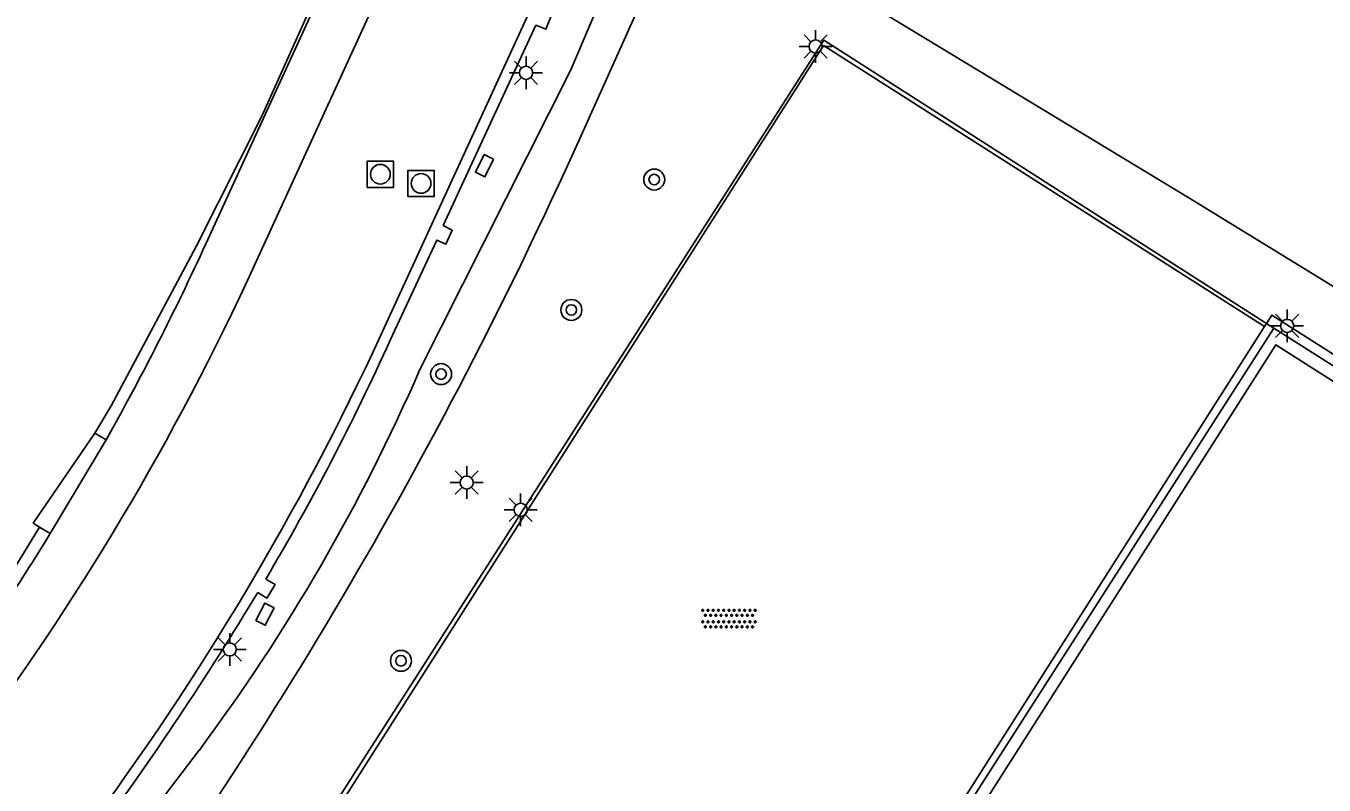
# Model space of a CAD drawing. Extents: x 136000 to 141000, y 400494 to 402006.
# Drawn here: x 138248.96 to 138298.47, y 401738.69 to 401767.67 of the extents above; entities that cross this region are included whole.
import ezdxf

# ---------------------------------------------------------------- set-up
doc = ezdxf.new("R2010")
doc.units = 0
for name, color, linetype in [('gg-afsc-hekwerk', 7, 'Continuous'), ('gg-knt-verharding', 7, 'Continuous'), ('gg-knt-verharding nz', 7, 'Continuous'), ('gg-kntw-greppel-droge sloot', 7, 'Continuous'), ('gt-grn-groengrens', 7, 'Continuous'), ('gt-grn-vlakafsluiter', 7, 'Continuous'), ('gt-symb-boom', 7, 'Continuous'), ('gt-symb-kolk center center', 7, 'Continuous'), ('gt-symb-lichtmast', 7, 'Continuous'), ('gt-symb-overige verharding', 7, 'Continuous'), ('gt-symb-rioolschacht', 7, 'Continuous')]:
    doc.layers.add(name, color=color, linetype=linetype)

# ---------------------------------------------------------------- blocks, each defined once
blk = doc.blocks.new('gt0-LMAST')
at = {"layer": 'gt-symb-lichtmast'}
for p, q in [((-0.005, 0.246), (-0.005, 0.621)), ((-0.182, 0.173), (-0.447, 0.438)), ((0.172, 0.173), (0.437, 0.438)), ((-0.255, -0.004), (-0.63, -0.004)), ((-0.182, -0.181), (-0.447, -0.446)), ((-0.005, -0.254), (-0.005, -0.629)), ((0.437, -0.446), (0.172, -0.181)), ((0.245, -0.004), (0.62, -0.004))]:
    blk.add_line(p, q, dxfattribs=at)
blk.add_circle((-0.005, -0.004), 0.25, dxfattribs=at)
blk = doc.blocks.new('gt0-BOOM')
at = {"layer": 'gt-symb-boom'}
for radius in [0.4, 0.2]:
    blk.add_circle((0, 0), radius, dxfattribs=at)
blk = doc.blocks.new('gt0-RS')
at = {"layer": 'gt-symb-rioolschacht'}
blk.add_lwpolyline([(-0.5, -0.5), (0.5, -0.5), (0.5, 0.5), (-0.5, 0.5)], close=True, dxfattribs=at)
blk.add_circle((0, 0), 0.375, dxfattribs=at)
blk = doc.blocks.new('gt0-KOLKCC')
at = {"layer": 'gt-symb-kolk center center'}
blk.add_lwpolyline([(-0.375, 0.2), (0.375, 0.2), (0.375, -0.2), (-0.375, -0.2)], close=True, dxfattribs=at)
blk = doc.blocks.new('gt0-OVH')
at = {"layer": 'gt-symb-overige verharding'}
for points in [[(-0.972, 0.298), (-0.967, 0.308), (-0.965, 0.319), (-0.966, 0.33), (-0.971, 0.34), (-0.978, 0.348), (-0.988, 0.353), (-0.999, 0.355), (-1.01, 0.354), (-1.02, 0.349), (-1.028, 0.342), (-1.033, 0.332), (-1.035, 0.321), (-1.034, 0.31), (-1.029, 0.3), (-1.022, 0.292), (-1.012, 0.287), (-1.001, 0.285), (-0.99, 0.286), (-0.98, 0.291)], [(-0.872, 0.106), (-0.867, 0.116), (-0.865, 0.126), (-0.866, 0.137), (-0.871, 0.147), (-0.878, 0.156), (-0.888, 0.161), (-0.899, 0.163), (-0.91, 0.162), (-0.92, 0.157), (-0.928, 0.15), (-0.933, 0.14), (-0.935, 0.129), (-0.934, 0.118), (-0.929, 0.108), (-0.922, 0.1), (-0.912, 0.095), (-0.901, 0.092), (-0.89, 0.094), (-0.88, 0.098)], [(-0.772, 0.298), (-0.767, 0.308), (-0.765, 0.319), (-0.766, 0.33), (-0.771, 0.34), (-0.778, 0.348), (-0.788, 0.353), (-0.799, 0.355), (-0.81, 0.354), (-0.82, 0.349), (-0.828, 0.342), (-0.833, 0.332), (-0.835, 0.321), (-0.834, 0.31), (-0.829, 0.3), (-0.822, 0.292), (-0.812, 0.287), (-0.801, 0.285), (-0.79, 0.286), (-0.78, 0.291)], [(-0.672, 0.106), (-0.667, 0.116), (-0.665, 0.126), (-0.666, 0.137), (-0.671, 0.147), (-0.678, 0.156), (-0.688, 0.161), (-0.699, 0.163), (-0.71, 0.162), (-0.72, 0.157), (-0.728, 0.15), (-0.733, 0.14), (-0.735, 0.129), (-0.734, 0.118), (-0.729, 0.108), (-0.722, 0.1), (-0.712, 0.095), (-0.701, 0.092), (-0.69, 0.094), (-0.68, 0.098)], [(-0.572, 0.298), (-0.567, 0.308), (-0.565, 0.319), (-0.566, 0.33), (-0.571, 0.34), (-0.578, 0.348), (-0.588, 0.353), (-0.599, 0.355), (-0.61, 0.354), (-0.62, 0.349), (-0.628, 0.342), (-0.633, 0.332), (-0.635, 0.321), (-0.634, 0.31), (-0.629, 0.3), (-0.622, 0.292), (-0.612, 0.287), (-0.601, 0.285), (-0.59, 0.286), (-0.58, 0.291)], [(-0.472, 0.106), (-0.467, 0.116), (-0.465, 0.126), (-0.466, 0.137), (-0.471, 0.147), (-0.478, 0.156), (-0.488, 0.161), (-0.499, 0.163), (-0.51, 0.162), (-0.52, 0.157), (-0.528, 0.15), (-0.533, 0.14), (-0.535, 0.129), (-0.534, 0.118), (-0.529, 0.108), (-0.522, 0.1), (-0.512, 0.095), (-0.501, 0.092), (-0.49, 0.094), (-0.48, 0.098)], [(-0.372, 0.298), (-0.367, 0.308), (-0.365, 0.319), (-0.366, 0.33), (-0.371, 0.34), (-0.378, 0.348), (-0.388, 0.353), (-0.399, 0.355), (-0.41, 0.354), (-0.42, 0.349), (-0.428, 0.342), (-0.433, 0.332), (-0.435, 0.321), (-0.434, 0.31), (-0.429, 0.3), (-0.422, 0.292), (-0.412, 0.287), (-0.401, 0.285), (-0.39, 0.286), (-0.38, 0.291)], [(-0.272, 0.106), (-0.267, 0.116), (-0.265, 0.126), (-0.266, 0.137), (-0.271, 0.147), (-0.278, 0.156), (-0.288, 0.161), (-0.299, 0.163), (-0.31, 0.162), (-0.32, 0.157), (-0.328, 0.15), (-0.333, 0.14), (-0.335, 0.129), (-0.334, 0.118), (-0.329, 0.108), (-0.322, 0.1), (-0.312, 0.095), (-0.301, 0.092), (-0.29, 0.094), (-0.28, 0.098)], [(-0.172, 0.298), (-0.167, 0.308), (-0.165, 0.319), (-0.166, 0.33), (-0.171, 0.34), (-0.178, 0.348), (-0.188, 0.353), (-0.199, 0.355), (-0.21, 0.354), (-0.22, 0.349), (-0.228, 0.342), (-0.233, 0.332), (-0.235, 0.321), (-0.234, 0.31), (-0.229, 0.3), (-0.222, 0.292), (-0.212, 0.287), (-0.201, 0.285), (-0.19, 0.286), (-0.18, 0.291)], [(-0.072, 0.106), (-0.067, 0.116), (-0.065, 0.126), (-0.066, 0.137), (-0.071, 0.147), (-0.078, 0.156), (-0.088, 0.161), (-0.099, 0.163), (-0.11, 0.162), (-0.12, 0.157), (-0.128, 0.15), (-0.133, 0.14), (-0.135, 0.129), (-0.134, 0.118), (-0.129, 0.108), (-0.122, 0.1), (-0.112, 0.095), (-0.101, 0.092), (-0.09, 0.094), (-0.08, 0.098)], [(0.028, 0.298), (0.033, 0.308), (0.035, 0.319), (0.034, 0.33), (0.029, 0.34), (0.022, 0.348), (0.012, 0.353), (0.001, 0.355), (-0.01, 0.354), (-0.02, 0.349), (-0.028, 0.342), (-0.033, 0.332), (-0.035, 0.321), (-0.034, 0.31), (-0.029, 0.3), (-0.022, 0.292), (-0.012, 0.287), (-0.001, 0.285), (0.01, 0.286), (0.02, 0.291)], [(0.128, 0.106), (0.133, 0.116), (0.135, 0.126), (0.134, 0.137), (0.129, 0.147), (0.122, 0.156), (0.112, 0.161), (0.101, 0.163), (0.09, 0.162), (0.08, 0.157), (0.072, 0.15), (0.067, 0.14), (0.065, 0.129), (0.066, 0.118), (0.071, 0.108), (0.078, 0.1), (0.088, 0.095), (0.099, 0.092), (0.11, 0.094), (0.12, 0.098)], [(0.228, 0.298), (0.233, 0.308), (0.235, 0.319), (0.234, 0.33), (0.229, 0.34), (0.222, 0.348), (0.212, 0.353), (0.201, 0.355), (0.19, 0.354), (0.18, 0.349), (0.172, 0.342), (0.167, 0.332), (0.165, 0.321), (0.166, 0.31), (0.171, 0.3), (0.178, 0.292), (0.188, 0.287), (0.199, 0.285), (0.21, 0.286), (0.22, 0.291)], [(0.328, 0.106), (0.333, 0.116), (0.335, 0.126), (0.334, 0.137), (0.329, 0.147), (0.322, 0.156), (0.312, 0.161), (0.301, 0.163), (0.29, 0.162), (0.28, 0.157), (0.272, 0.15), (0.267, 0.14), (0.265, 0.129), (0.266, 0.118), (0.271, 0.108), (0.278, 0.1), (0.288, 0.095), (0.299, 0.092), (0.31, 0.094), (0.32, 0.098)], [(0.428, 0.298), (0.433, 0.308), (0.435, 0.319), (0.434, 0.33), (0.429, 0.34), (0.422, 0.348), (0.412, 0.353), (0.401, 0.355), (0.39, 0.354), (0.38, 0.349), (0.372, 0.342), (0.367, 0.332), (0.365, 0.321), (0.366, 0.31), (0.371, 0.3), (0.378, 0.292), (0.388, 0.287), (0.399, 0.285), (0.41, 0.286), (0.42, 0.291)], [(0.528, 0.106), (0.533, 0.116), (0.535, 0.126), (0.534, 0.137), (0.529, 0.147), (0.522, 0.156), (0.512, 0.161), (0.501, 0.163), (0.49, 0.162), (0.48, 0.157), (0.472, 0.15), (0.467, 0.14), (0.465, 0.129), (0.466, 0.118), (0.471, 0.108), (0.478, 0.1), (0.488, 0.095), (0.499, 0.092), (0.51, 0.094), (0.52, 0.098)], [(0.628, 0.298), (0.633, 0.308), (0.635, 0.319), (0.634, 0.33), (0.629, 0.34), (0.622, 0.348), (0.612, 0.353), (0.601, 0.355), (0.59, 0.354), (0.58, 0.349), (0.572, 0.342), (0.567, 0.332), (0.565, 0.321), (0.566, 0.31), (0.571, 0.3), (0.578, 0.292), (0.588, 0.287), (0.599, 0.285), (0.61, 0.286), (0.62, 0.291)], [(0.728, 0.106), (0.733, 0.116), (0.735, 0.126), (0.734, 0.137), (0.729, 0.147), (0.722, 0.156), (0.712, 0.161), (0.701, 0.163), (0.69, 0.162), (0.68, 0.157), (0.672, 0.15), (0.667, 0.14), (0.665, 0.129), (0.666, 0.118), (0.671, 0.108), (0.678, 0.1), (0.688, 0.095), (0.699, 0.092), (0.71, 0.094), (0.72, 0.098)], [(0.828, 0.298), (0.833, 0.308), (0.835, 0.319), (0.834, 0.33), (0.829, 0.34), (0.822, 0.348), (0.812, 0.353), (0.801, 0.355), (0.79, 0.354), (0.78, 0.349), (0.772, 0.342), (0.767, 0.332), (0.765, 0.321), (0.766, 0.31), (0.771, 0.3), (0.778, 0.292), (0.788, 0.287), (0.799, 0.285), (0.81, 0.286), (0.82, 0.291)], [(0.928, 0.106), (0.933, 0.116), (0.935, 0.126), (0.934, 0.137), (0.929, 0.147), (0.922, 0.156), (0.912, 0.161), (0.901, 0.163), (0.89, 0.162), (0.88, 0.157), (0.872, 0.15), (0.867, 0.14), (0.865, 0.129), (0.866, 0.118), (0.871, 0.108), (0.878, 0.1), (0.888, 0.095), (0.899, 0.092), (0.91, 0.094), (0.92, 0.098)], [(1.028, 0.298), (1.033, 0.308), (1.035, 0.319), (1.034, 0.33), (1.029, 0.34), (1.022, 0.348), (1.012, 0.353), (1.001, 0.355), (0.99, 0.354), (0.98, 0.349), (0.972, 0.342), (0.967, 0.332), (0.965, 0.321), (0.966, 0.31), (0.971, 0.3), (0.978, 0.292), (0.988, 0.287), (0.999, 0.285), (1.01, 0.286), (1.02, 0.291)], [(-0.972, -0.142), (-0.967, -0.132), (-0.965, -0.121), (-0.966, -0.11), (-0.971, -0.1), (-0.978, -0.092), (-0.988, -0.087), (-0.999, -0.085), (-1.01, -0.086), (-1.02, -0.091), (-1.028, -0.098), (-1.033, -0.108), (-1.035, -0.119), (-1.034, -0.13), (-1.029, -0.14), (-1.022, -0.148), (-1.012, -0.153), (-1.001, -0.155), (-0.99, -0.154), (-0.98, -0.149)], [(-0.872, -0.334), (-0.867, -0.324), (-0.865, -0.314), (-0.866, -0.303), (-0.871, -0.293), (-0.878, -0.284), (-0.888, -0.279), (-0.899, -0.277), (-0.91, -0.278), (-0.92, -0.283), (-0.928, -0.29), (-0.933, -0.3), (-0.935, -0.311), (-0.934, -0.322), (-0.929, -0.332), (-0.922, -0.34), (-0.912, -0.345), (-0.901, -0.348), (-0.89, -0.346), (-0.88, -0.342)], [(-0.772, -0.142), (-0.767, -0.132), (-0.765, -0.121), (-0.766, -0.11), (-0.771, -0.1), (-0.778, -0.092), (-0.788, -0.087), (-0.799, -0.085), (-0.81, -0.086), (-0.82, -0.091), (-0.828, -0.098), (-0.833, -0.108), (-0.835, -0.119), (-0.834, -0.13), (-0.829, -0.14), (-0.822, -0.148), (-0.812, -0.153), (-0.801, -0.155), (-0.79, -0.154), (-0.78, -0.149)], [(-0.672, -0.334), (-0.667, -0.324), (-0.665, -0.314), (-0.666, -0.303), (-0.671, -0.293), (-0.678, -0.284), (-0.688, -0.279), (-0.699, -0.277), (-0.71, -0.278), (-0.72, -0.283), (-0.728, -0.29), (-0.733, -0.3), (-0.735, -0.311), (-0.734, -0.322), (-0.729, -0.332), (-0.722, -0.34), (-0.712, -0.345), (-0.701, -0.348), (-0.69, -0.346), (-0.68, -0.342)], [(-0.572, -0.142), (-0.567, -0.132), (-0.565, -0.121), (-0.566, -0.11), (-0.571, -0.1), (-0.578, -0.092), (-0.588, -0.087), (-0.599, -0.085), (-0.61, -0.086), (-0.62, -0.091), (-0.628, -0.098), (-0.633, -0.108), (-0.635, -0.119), (-0.634, -0.13), (-0.629, -0.14), (-0.622, -0.148), (-0.612, -0.153), (-0.601, -0.155), (-0.59, -0.154), (-0.58, -0.149)], [(-0.472, -0.334), (-0.467, -0.324), (-0.465, -0.314), (-0.466, -0.303), (-0.471, -0.293), (-0.478, -0.284), (-0.488, -0.279), (-0.499, -0.277), (-0.51, -0.278), (-0.52, -0.283), (-0.528, -0.29), (-0.533, -0.3), (-0.535, -0.311), (-0.534, -0.322), (-0.529, -0.332), (-0.522, -0.34), (-0.512, -0.345), (-0.501, -0.348), (-0.49, -0.346), (-0.48, -0.342)], [(-0.372, -0.142), (-0.367, -0.132), (-0.365, -0.121), (-0.366, -0.11), (-0.371, -0.1), (-0.378, -0.092), (-0.388, -0.087), (-0.399, -0.085), (-0.41, -0.086), (-0.42, -0.091), (-0.428, -0.098), (-0.433, -0.108), (-0.435, -0.119), (-0.434, -0.13), (-0.429, -0.14), (-0.422, -0.148), (-0.412, -0.153), (-0.401, -0.155), (-0.39, -0.154), (-0.38, -0.149)], [(-0.272, -0.334), (-0.267, -0.324), (-0.265, -0.314), (-0.266, -0.303), (-0.271, -0.293), (-0.278, -0.284), (-0.288, -0.279), (-0.299, -0.277), (-0.31, -0.278), (-0.32, -0.283), (-0.328, -0.29), (-0.333, -0.3), (-0.335, -0.311), (-0.334, -0.322), (-0.329, -0.332), (-0.322, -0.34), (-0.312, -0.345), (-0.301, -0.348), (-0.29, -0.346), (-0.28, -0.342)], [(-0.172, -0.142), (-0.167, -0.132), (-0.165, -0.121), (-0.166, -0.11), (-0.171, -0.1), (-0.178, -0.092), (-0.188, -0.087), (-0.199, -0.085), (-0.21, -0.086), (-0.22, -0.091), (-0.228, -0.098), (-0.233, -0.108), (-0.235, -0.119), (-0.234, -0.13), (-0.229, -0.14), (-0.222, -0.148), (-0.212, -0.153), (-0.201, -0.155), (-0.19, -0.154), (-0.18, -0.149)], [(-0.072, -0.334), (-0.067, -0.324), (-0.065, -0.314), (-0.066, -0.303), (-0.071, -0.293), (-0.078, -0.284), (-0.088, -0.279), (-0.099, -0.277), (-0.11, -0.278), (-0.12, -0.283), (-0.128, -0.29), (-0.133, -0.3), (-0.135, -0.311), (-0.134, -0.322), (-0.129, -0.332), (-0.122, -0.34), (-0.112, -0.345), (-0.101, -0.348), (-0.09, -0.346), (-0.08, -0.342)], [(0.028, -0.142), (0.033, -0.132), (0.035, -0.121), (0.034, -0.11), (0.029, -0.1), (0.022, -0.092), (0.012, -0.087), (0.001, -0.085), (-0.01, -0.086), (-0.02, -0.091), (-0.028, -0.098), (-0.033, -0.108), (-0.035, -0.119), (-0.034, -0.13), (-0.029, -0.14), (-0.022, -0.148), (-0.012, -0.153), (-0.001, -0.155), (0.01, -0.154), (0.02, -0.149)], [(0.128, -0.334), (0.133, -0.324), (0.135, -0.314), (0.134, -0.303), (0.129, -0.293), (0.122, -0.284), (0.112, -0.279), (0.101, -0.277), (0.09, -0.278), (0.08, -0.283), (0.072, -0.29), (0.067, -0.3), (0.065, -0.311), (0.066, -0.322), (0.071, -0.332), (0.078, -0.34), (0.088, -0.345), (0.099, -0.348), (0.11, -0.346), (0.12, -0.342)], [(0.228, -0.142), (0.233, -0.132), (0.235, -0.121), (0.234, -0.11), (0.229, -0.1), (0.222, -0.092), (0.212, -0.087), (0.201, -0.085), (0.19, -0.086), (0.18, -0.091), (0.172, -0.098), (0.167, -0.108), (0.165, -0.119), (0.166, -0.13), (0.171, -0.14), (0.178, -0.148), (0.188, -0.153), (0.199, -0.155), (0.21, -0.154), (0.22, -0.149)], [(0.328, -0.334), (0.333, -0.324), (0.335, -0.314), (0.334, -0.303), (0.329, -0.293), (0.322, -0.284), (0.312, -0.279), (0.301, -0.277), (0.29, -0.278), (0.28, -0.283), (0.272, -0.29), (0.267, -0.3), (0.265, -0.311), (0.266, -0.322), (0.271, -0.332), (0.278, -0.34), (0.288, -0.345), (0.299, -0.348), (0.31, -0.346), (0.32, -0.342)], [(0.428, -0.142), (0.433, -0.132), (0.435, -0.121), (0.434, -0.11), (0.429, -0.1), (0.422, -0.092), (0.412, -0.087), (0.401, -0.085), (0.39, -0.086), (0.38, -0.091), (0.372, -0.098), (0.367, -0.108), (0.365, -0.119), (0.366, -0.13), (0.371, -0.14), (0.378, -0.148), (0.388, -0.153), (0.399, -0.155), (0.41, -0.154), (0.42, -0.149)], [(0.528, -0.334), (0.533, -0.324), (0.535, -0.314), (0.534, -0.303), (0.529, -0.293), (0.522, -0.284), (0.512, -0.279), (0.501, -0.277), (0.49, -0.278), (0.48, -0.283), (0.472, -0.29), (0.467, -0.3), (0.465, -0.311), (0.466, -0.322), (0.471, -0.332), (0.478, -0.34), (0.488, -0.345), (0.499, -0.348), (0.51, -0.346), (0.52, -0.342)], [(0.628, -0.142), (0.633, -0.132), (0.635, -0.121), (0.634, -0.11), (0.629, -0.1), (0.622, -0.092), (0.612, -0.087), (0.601, -0.085), (0.59, -0.086), (0.58, -0.091), (0.572, -0.098), (0.567, -0.108), (0.565, -0.119), (0.566, -0.13), (0.571, -0.14), (0.578, -0.148), (0.588, -0.153), (0.599, -0.155), (0.61, -0.154), (0.62, -0.149)], [(0.728, -0.334), (0.733, -0.324), (0.735, -0.314), (0.734, -0.303), (0.729, -0.293), (0.722, -0.284), (0.712, -0.279), (0.701, -0.277), (0.69, -0.278), (0.68, -0.283), (0.672, -0.29), (0.667, -0.3), (0.665, -0.311), (0.666, -0.322), (0.671, -0.332), (0.678, -0.34), (0.688, -0.345), (0.699, -0.348), (0.71, -0.346), (0.72, -0.342)], [(0.828, -0.142), (0.833, -0.132), (0.835, -0.121), (0.834, -0.11), (0.829, -0.1), (0.822, -0.092), (0.812, -0.087), (0.801, -0.085), (0.79, -0.086), (0.78, -0.091), (0.772, -0.098), (0.767, -0.108), (0.765, -0.119), (0.766, -0.13), (0.771, -0.14), (0.778, -0.148), (0.788, -0.153), (0.799, -0.155), (0.81, -0.154), (0.82, -0.149)], [(0.928, -0.334), (0.933, -0.324), (0.935, -0.314), (0.934, -0.303), (0.929, -0.293), (0.922, -0.284), (0.912, -0.279), (0.901, -0.277), (0.89, -0.278), (0.88, -0.283), (0.872, -0.29), (0.867, -0.3), (0.865, -0.311), (0.866, -0.322), (0.871, -0.332), (0.878, -0.34), (0.888, -0.345), (0.899, -0.348), (0.91, -0.346), (0.92, -0.342)], [(1.028, -0.142), (1.033, -0.132), (1.035, -0.121), (1.034, -0.11), (1.029, -0.1), (1.022, -0.092), (1.012, -0.087), (1.001, -0.085), (0.99, -0.086), (0.98, -0.091), (0.972, -0.098), (0.967, -0.108), (0.965, -0.119), (0.966, -0.13), (0.971, -0.14), (0.978, -0.148), (0.988, -0.153), (0.999, -0.155), (1.01, -0.154), (1.02, -0.149)]]:
    blk.add_lwpolyline(points, close=True, dxfattribs=at)

msp = doc.modelspace()

# ---------------------------------------------------------------- linework, layer by layer
at = {"layer": 'gg-afsc-hekwerk'}
for p, q in [((138270.034, 401763.261), (138274.263, 401772.663)), ((138296.556, 401756.138), (138273.777, 401720.541)), ((138296.281, 401756.314), (138296.556, 401756.138))]:
    msp.add_line(p, q, dxfattribs=at)
for points in [[(138384.16, 401705.762), (138353.346, 401724.493), (138321.363, 401743.895), (138293.32, 401761.103), (138274.263, 401772.663)], [(138256.611, 401731.514), (138279.395, 401767.12), (138296.281, 401756.314)], [(138296.556, 401756.138), (138317.502, 401742.832), (138318.315, 401744.093)]]:
    msp.add_lwpolyline(points, dxfattribs=at)
msp.add_arc((138107.414, 401836.407), 178.313, 323.1743, 335.78199, dxfattribs=at)
at = {"layer": 'gg-knt-verharding'}
for p, q in [((138257.398, 401757.921), (138290.768, 401830.919)), ((138255.821, 401759.347), (138262.887, 401774.782)), ((138271.267, 401775.012), (138262.485, 401755.834)), ((138296.281, 401756.314), (138296.208, 401756.199)), ((138252.016, 401751.865), (138251.591, 401752.128)), ((138249.478, 401748.54), (138249.23, 401748.693)), ((138249.88, 401748.291), (138249.478, 401748.54)), ((138249.657, 401747.919), (138249.88, 401748.291))]:
    msp.add_line(p, q, dxfattribs=at)
for points in [[(138271.129, 401773.722), (138271.495, 401773.558), (138271.248, 401773.019), (138270.906, 401773.179), (138268.646, 401768.244), (138269.006, 401768.085), (138268.792, 401767.541), (138268.415, 401767.697), (138264.876, 401760.051)], [(138296.208, 401756.199), (138279.384, 401766.918), (138256.843, 401731.492), (138256.988, 401731.4)], [(138262.854, 401755.671), (138264.63, 401759.497), (138264.982, 401759.338), (138265.219, 401759.872), (138264.876, 401760.051)], [(138296.281, 401756.314), (138296.484, 401756.633), (138317.529, 401743.247), (138318.14, 401744.205), (138318.315, 401744.093)], [(138296.208, 401756.199), (138273.685, 401720.782), (138256.988, 401731.4)], [(138265.496, 401706.565), (138301.377, 401683.702), (138348.474, 401653.676), (138379.65, 401702.575), (138373.264, 401706.629), (138359.086, 401715.687), (138296.637, 401755.497), (138265.496, 401706.565)], [(138258.107, 401746.555), (138258.466, 401746.342), (138258.152, 401745.831), (138257.803, 401746.045)]]:
    msp.add_lwpolyline(points, dxfattribs=at)
for centre, radius, start, end in [((138162.516, 401802.089), 102.629, 330.70048, 335.38794), ((138164.443, 401801.358), 102.603, 322.75985, 334.95376), ((138166.371, 401800.252), 105.881, 323.25395, 335.19677), ((138177.678, 401794.231), 93.498, 329.34178, 335.64328), ((138180.325, 401790.741), 81.49, 323.37652, 328.29877), ((138152.556, 401809.381), 122.835, 323.68414, 328.96101)]:
    msp.add_arc(centre, radius, start, end, dxfattribs=at)
at = {"layer": 'gg-knt-verharding nz'}
msp.add_line((138252.016, 401751.865), (138249.88, 401748.291), dxfattribs=at)
at = {"layer": 'gg-kntw-greppel-droge sloot'}
for points in [[(138263.973, 401754.528), (138269.745, 401765.993), (138272.938, 401773.516)], [(138255.574, 401740.03), (138253.214, 401736.936), (138250.863, 401733.52), (138241.955, 401721.421), (138238.979, 401717.419), (138237.514, 401714.962)]]:
    msp.add_lwpolyline(points, dxfattribs=at)
msp.add_arc((138196.928, 401783.687), 73.112, 323.33561, 336.49514, dxfattribs=at)
at = {"layer": 'gt-grn-groengrens'}
for points in [[(138251.591, 401752.128), (138252.205, 401753.163), (138255.458, 401759.254), (138257.953, 401764.224), (138262.688, 401774.774)], [(138249.478, 401748.54), (138247.465, 401745.265), (138244.799, 401741.216)]]:
    msp.add_lwpolyline(points, dxfattribs=at)
at = {"layer": 'gt-grn-vlakafsluiter'}
msp.add_line((138251.591, 401752.128), (138249.23, 401748.693), dxfattribs=at)

# ---------------------------------------------------------------- block references
at = {"layer": 'gt-symb-boom'}
for p in [(138272.926, 401761.806), (138269.764, 401756.828), (138264.797, 401754.379), (138263.266, 401743.434)]:
    msp.add_blockref('gt0-BOOM', p, dxfattribs=at)
at = {"layer": 'gt-symb-kolk center center'}
for p, rotation in [((138266.454, 401762.332), -116.05977866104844), ((138258.082, 401745.216), -117.0703236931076)]:
    msp.add_blockref('gt0-KOLKCC', p, dxfattribs=dict(at, rotation=rotation))
at = {"layer": 'gt-symb-lichtmast'}
for p in [(138279.087, 401766.888), (138268.041, 401765.884), (138297.072, 401756.223), (138265.777, 401750.243), (138267.836, 401749.202), (138256.74, 401743.873)]:
    msp.add_blockref('gt0-LMAST', p, dxfattribs=at)
at = {"layer": 'gt-symb-overige verharding'}
msp.add_blockref('gt0-OVH', (138275.776, 401745.043), dxfattribs=at)
at = {"layer": 'gt-symb-rioolschacht'}
for p in [(138262.48, 401762.008), (138264.033, 401761.657)]:
    msp.add_blockref('gt0-RS', p, dxfattribs=at)

doc.saveas('drawing.dxf')
